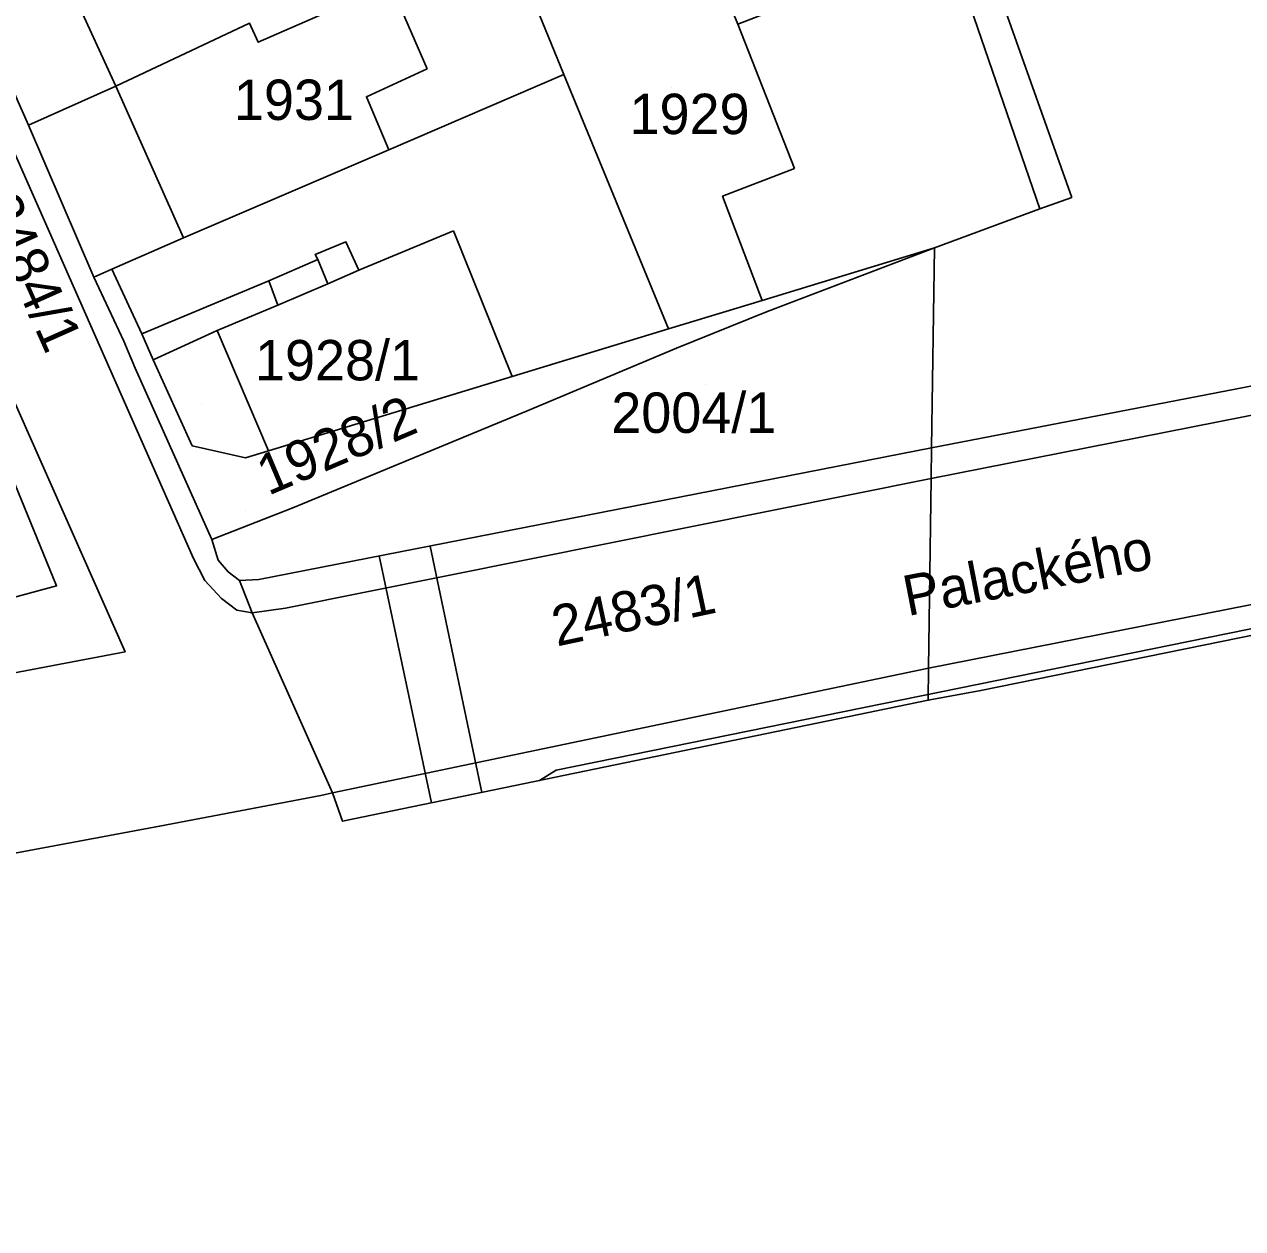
# Model space of a CAD drawing. Extents: x -263423 to -261326, y -1240067 to -1237864.
# Drawn here: x -261985 to -261924.6, y -1239841 to -1239781.3 of the extents above; entities that cross this region are included whole.
import ezdxf

# ---------------------------------------------------------------- set-up
doc = ezdxf.new("R2010")
doc.units = 0
for name, color, linetype in [('body_kn', 7, 'Continuous'), ('katuz_linie', 7, 'Continuous'), ('kladpar_druhypozemkov', 7, 'Continuous'), ('kladpar_hranice', 7, 'Continuous'), ('kladpar_parcelnecisla', 7, 'Continuous'), ('kladpar_plochy', 7, 'Continuous'), ('popisy', 7, 'Continuous'), ('tarchy_linie', 7, 'Continuous'), ('zappar_hrandruhpozemk', 7, 'Continuous'), ('zuob_linie', 7, 'Continuous'), ('zuob_plochy', 7, 'Continuous')]:
    doc.layers.add(name, color=color, linetype=linetype)

msp = doc.modelspace()

# ---------------------------------------------------------------- linework, layer by layer
at = {"layer": 'body_kn'}
for p, q in [((-261973.43, -1239782.21), (-261973.43, -1239782.21)), ((-261965.06, -1239783.52), (-261965.06, -1239783.52)), ((-261958.29, -1239783.8), (-261958.29, -1239783.8)), ((-261958.29, -1239783.8), (-261958.29, -1239783.8)), ((-261980.49, -1239784.38), (-261980.49, -1239784.38)), ((-261980.49, -1239784.38), (-261980.49, -1239784.38)), ((-261968.07, -1239784.91), (-261968.07, -1239784.91)), ((-261984.82, -1239786.31), (-261984.82, -1239786.31)), ((-261984.82, -1239786.31), (-261984.82, -1239786.31)), ((-261966.95, -1239787.54), (-261966.95, -1239787.54)), ((-261946.85, -1239788.46), (-261946.85, -1239788.46)), ((-261950.41, -1239789.83), (-261950.41, -1239789.83)), ((-261933.1, -1239789.9), (-261933.1, -1239789.9)), ((-261934.69, -1239790.46), (-261934.69, -1239790.46)), ((-261963.75, -1239791.56), (-261963.75, -1239791.56)), ((-261977.13, -1239791.9), (-261977.13, -1239791.9)), ((-261969.08, -1239792.09), (-261969.08, -1239792.09)), ((-261939.91, -1239792.39), (-261939.91, -1239792.39)), ((-261939.91, -1239792.39), (-261939.91, -1239792.39)), ((-261970.6, -1239792.72), (-261970.6, -1239792.72)), ((-261970.48, -1239792.97), (-261970.48, -1239792.97)), ((-261970.48, -1239792.97), (-261970.48, -1239792.97)), ((-261980.68, -1239793.45), (-261980.68, -1239793.45)), ((-261968.45, -1239793.5), (-261968.45, -1239793.5)), ((-261968.45, -1239793.5), (-261968.45, -1239793.5)), ((-261981.58, -1239793.84), (-261981.58, -1239793.84)), ((-261972.9, -1239794.03), (-261972.9, -1239794.03)), ((-261972.9, -1239794.03), (-261972.9, -1239794.03)), ((-261969.98, -1239794.18), (-261969.98, -1239794.18)), ((-261972.46, -1239795.24), (-261972.46, -1239795.24)), ((-261948.46, -1239795), (-261948.46, -1239795)), ((-261948.24, -1239795.56), (-261948.24, -1239795.56)), ((-261979.2, -1239796.65), (-261979.2, -1239796.65)), ((-261979.2, -1239796.65), (-261979.2, -1239796.65)), ((-261975.46, -1239796.49), (-261975.46, -1239796.49)), ((-261975.46, -1239796.49), (-261975.46, -1239796.49)), ((-261953.1, -1239796.41), (-261953.1, -1239796.41)), ((-261980.09, -1239797.02), (-261980.09, -1239797.02)), ((-261952.7, -1239797.37), (-261952.7, -1239797.37)), ((-261952.7, -1239797.37), (-261952.7, -1239797.37)), ((-261979.53, -1239798.36), (-261979.53, -1239798.36)), ((-261978.63, -1239797.95), (-261978.63, -1239797.95)), ((-261960.84, -1239798.77), (-261960.84, -1239798.77)), ((-261960.14, -1239800.49), (-261960.14, -1239800.49)), ((-261976.7, -1239802.2), (-261976.7, -1239802.2)), ((-261972.92, -1239802.45), (-261972.92, -1239802.45)), ((-261940.06, -1239802.3), (-261940.06, -1239802.3)), ((-261940.06, -1239802.3), (-261940.06, -1239802.3)), ((-261974.06, -1239802.8), (-261974.06, -1239802.8)), ((-261940.07, -1239803.82), (-261940.07, -1239803.82)), ((-261940.07, -1239803.82), (-261940.07, -1239803.82)), ((-261971.72, -1239805.28), (-261971.72, -1239805.28)), ((-261975.73, -1239806.84), (-261975.73, -1239806.84)), ((-261964.9, -1239807.17), (-261964.9, -1239807.17)), ((-261976.63, -1239807.79), (-261976.63, -1239807.79)), ((-261975.42, -1239807.86), (-261975.42, -1239807.86)), ((-261967.43, -1239807.66), (-261967.43, -1239807.66)), ((-261974.92, -1239808.44), (-261974.92, -1239808.44)), ((-261983.42, -1239809.13), (-261983.42, -1239809.13)), ((-261976.07, -1239808.87), (-261976.07, -1239808.87)), ((-261974.35, -1239808.88), (-261974.35, -1239808.88)), ((-261973.4, -1239808.83), (-261973.4, -1239808.83)), ((-261975.25, -1239809.77), (-261975.25, -1239809.77)), ((-261974.49, -1239810.34), (-261974.49, -1239810.34)), ((-261973.73, -1239810.48), (-261973.73, -1239810.48)), ((-261973.73, -1239810.48), (-261973.73, -1239810.48)), ((-261972.08, -1239810.24), (-261972.08, -1239810.24)), ((-261980.03, -1239812.4), (-261980.03, -1239812.4)), ((-261940.21, -1239813.22), (-261940.21, -1239813.22)), ((-261940.21, -1239813.22), (-261940.21, -1239813.22)), ((-261940.22, -1239814.81), (-261940.22, -1239814.81)), ((-261937.62, -1239814.32), (-261937.62, -1239814.32)), ((-261958.66, -1239818.27), (-261958.66, -1239818.27)), ((-261959.48, -1239818.78), (-261959.48, -1239818.78)), ((-261970.32, -1239819.52), (-261970.32, -1239819.52)), ((-261969.75, -1239819.4), (-261969.75, -1239819.4)), ((-261962.34, -1239819.37), (-261962.34, -1239819.37)), ((-261964.84, -1239819.89), (-261964.84, -1239819.89)), ((-261969.25, -1239820.8), (-261969.25, -1239820.8)), ((-261978.32, -1239821.05), (-261978.32, -1239821.05))]:
    msp.add_line(p, q, dxfattribs=at)
at = {"layer": 'katuz_linie'}
for points in [[(-261845.3, -1239797.77), (-261861.53, -1239798.57), (-261888.65, -1239804.42), (-261896.52, -1239805.99), (-261901.22, -1239806.93), (-261904.59, -1239807.6), (-261937.62, -1239814.32)], [(-261937.62, -1239814.32), (-261940.22, -1239814.81), (-261969.25, -1239820.8), (-261969.75, -1239819.4), (-261970.32, -1239819.52), (-261978.32, -1239821.05), (-261989.76, -1239823.18), (-262003.98, -1239826.05), (-262002.73, -1239827.33), (-262014.63, -1239832.96), (-262017.31, -1239834.2), (-262033.88, -1239837.5), (-262051.67, -1239840.98)]]:
    msp.add_lwpolyline(points, dxfattribs=at)
at = {"layer": 'kladpar_druhypozemkov'}
for p, q in [((-261971.86, -1239784.32), (-261971.86, -1239784.32)), ((-261952.94, -1239784.46), (-261952.94, -1239784.46)), ((-261969.74, -1239797.16), (-261969.74, -1239797.16)), ((-261951.24, -1239799.16), (-261951.24, -1239799.16)), ((-261976.25, -1239800.14), (-261976.25, -1239800.14)), ((-261974.06, -1239805.43), (-261974.06, -1239805.43)), ((-261954.48, -1239809.51), (-261954.48, -1239809.51))]:
    msp.add_line(p, q, dxfattribs=at)
at = {"layer": 'kladpar_hranice'}
for points in [[(-261952.57, -1239681.72), (-261933.59, -1239730.99), (-261913.87, -1239771.82), (-261912.99, -1239775.3), (-261906.55, -1239788.07), (-261904.15, -1239790.5), (-261904.74, -1239795.47), (-261905.95, -1239795.71), (-261940.06, -1239802.3), (-261939.91, -1239792.39), (-261934.69, -1239790.46), (-261939.21, -1239777.28), (-261944.48, -1239762.18), (-261949.5, -1239748.93), (-261948.74, -1239748.62), (-261950.91, -1239742.82), (-261953.14, -1239736.45), (-261960.64, -1239715.49), (-261977.98, -1239666.32)], [(-261964.07, -1239769.9), (-261961.21, -1239776.78), (-261966.88, -1239779.34), (-261973.43, -1239782.21), (-261973.87, -1239781.26), (-261980.49, -1239784.38), (-261984.82, -1239786.31), (-261987.43, -1239780.45), (-261983.17, -1239778.52), (-261972.98, -1239773.9), (-261970.56, -1239772.71), (-261964.07, -1239769.9)], [(-261958.29, -1239783.8), (-261960.4, -1239778.63), (-261952.96, -1239775.71), (-261952.13, -1239775.33), (-261949.65, -1239781.32), (-261939.21, -1239777.28), (-261934.69, -1239790.46), (-261939.91, -1239792.39), (-261948.46, -1239795), (-261953.1, -1239796.41), (-261958.29, -1239783.8)], [(-261973.87, -1239781.26), (-261973.43, -1239782.21), (-261966.88, -1239779.34), (-261961.21, -1239776.78), (-261960.4, -1239778.63), (-261958.29, -1239783.8), (-261966.95, -1239787.54), (-261977.13, -1239791.9), (-261980.68, -1239793.45), (-261981.58, -1239793.84), (-261984.82, -1239786.31), (-261980.49, -1239784.38), (-261973.87, -1239781.26)], [(-261987.43, -1239780.45), (-261984.82, -1239786.31)], [(-261958.29, -1239783.8), (-261953.1, -1239796.41), (-261960.84, -1239798.77), (-261972.92, -1239802.45), (-261974.06, -1239802.8), (-261976.7, -1239802.2), (-261978.63, -1239797.95), (-261979.2, -1239796.65), (-261980.68, -1239793.45), (-261977.13, -1239791.9), (-261966.95, -1239787.54), (-261958.29, -1239783.8)], [(-261984.82, -1239786.31), (-261981.58, -1239793.84), (-261980.09, -1239797.02), (-261979.53, -1239798.36), (-261975.73, -1239806.84), (-261975.42, -1239807.86), (-261974.92, -1239808.44), (-261974.35, -1239808.88), (-261973.73, -1239810.48), (-261969.75, -1239819.4), (-261970.32, -1239819.52), (-261978.32, -1239821.05), (-261989.76, -1239823.18)], [(-261939.91, -1239792.39), (-261948.24, -1239795.56), (-261952.7, -1239797.37), (-261960.14, -1239800.49), (-261971.72, -1239805.28), (-261975.73, -1239806.84), (-261979.53, -1239798.36), (-261980.09, -1239797.02), (-261981.58, -1239793.84), (-261980.68, -1239793.45), (-261979.2, -1239796.65), (-261978.63, -1239797.95), (-261976.7, -1239802.2), (-261974.06, -1239802.8), (-261972.92, -1239802.45), (-261960.84, -1239798.77), (-261953.1, -1239796.41), (-261948.46, -1239795), (-261939.91, -1239792.39)], [(-261952.7, -1239797.37), (-261948.24, -1239795.56), (-261939.91, -1239792.39), (-261940.06, -1239802.3), (-261973.4, -1239808.83), (-261974.35, -1239808.88), (-261974.92, -1239808.44), (-261975.42, -1239807.86), (-261975.73, -1239806.84), (-261971.72, -1239805.28), (-261960.14, -1239800.49), (-261952.7, -1239797.37)], [(-261905.95, -1239795.71), (-261904.74, -1239795.47), (-261904.64, -1239806.2), (-261904.59, -1239807.6), (-261937.62, -1239814.32), (-261940.22, -1239814.81), (-261940.21, -1239813.22), (-261940.07, -1239803.82), (-261940.06, -1239802.3), (-261905.95, -1239795.71)], [(-261986.47, -1239801.74), (-261983.42, -1239809.13), (-261992.77, -1239811.66), (-261996.72, -1239806.99), (-261986.47, -1239801.74)], [(-261992.77, -1239811.66), (-261983.42, -1239809.13), (-261986.47, -1239801.74)], [(-261940.06, -1239802.3), (-261940.07, -1239803.82), (-261940.21, -1239813.22), (-261940.22, -1239814.81), (-261969.25, -1239820.8), (-261969.75, -1239819.4), (-261973.73, -1239810.48), (-261974.35, -1239808.88), (-261973.4, -1239808.83), (-261940.06, -1239802.3)]]:
    msp.add_lwpolyline(points, dxfattribs=at)
at = {"layer": 'kladpar_plochy'}
for points in [[(-261952.57, -1239681.72), (-261933.59, -1239730.99), (-261913.87, -1239771.82), (-261912.99, -1239775.3), (-261906.55, -1239788.07), (-261904.15, -1239790.5), (-261904.74, -1239795.47), (-261905.95, -1239795.71), (-261940.06, -1239802.3), (-261939.91, -1239792.39), (-261934.69, -1239790.46), (-261939.21, -1239777.28), (-261944.48, -1239762.18), (-261949.5, -1239748.93), (-261948.74, -1239748.62), (-261950.91, -1239742.82), (-261953.14, -1239736.45), (-261960.64, -1239715.49), (-261977.98, -1239666.32)], [(-261987.43, -1239780.45), (-261984.82, -1239786.31), (-261981.58, -1239793.84), (-261980.09, -1239797.02), (-261979.53, -1239798.36), (-261975.73, -1239806.84), (-261975.42, -1239807.86), (-261974.92, -1239808.44), (-261974.35, -1239808.88), (-261973.73, -1239810.48), (-261969.75, -1239819.4), (-261970.32, -1239819.52), (-261978.32, -1239821.05), (-261989.76, -1239823.18)], [(-261992.77, -1239811.66), (-261983.42, -1239809.13), (-261986.47, -1239801.74)]]:
    msp.add_lwpolyline(points, dxfattribs=at)
for points in [[(-261964.07, -1239769.9), (-261961.21, -1239776.78), (-261966.88, -1239779.34), (-261973.43, -1239782.21), (-261973.87, -1239781.26), (-261980.49, -1239784.38), (-261984.82, -1239786.31), (-261987.43, -1239780.45), (-261983.17, -1239778.52), (-261972.98, -1239773.9), (-261970.56, -1239772.71)], [(-261958.29, -1239783.8), (-261960.4, -1239778.63), (-261952.96, -1239775.71), (-261952.13, -1239775.33), (-261949.65, -1239781.32), (-261939.21, -1239777.28), (-261934.69, -1239790.46), (-261939.91, -1239792.39), (-261948.46, -1239795), (-261953.1, -1239796.41)], [(-261973.87, -1239781.26), (-261973.43, -1239782.21), (-261966.88, -1239779.34), (-261961.21, -1239776.78), (-261960.4, -1239778.63), (-261958.29, -1239783.8), (-261966.95, -1239787.54), (-261977.13, -1239791.9), (-261980.68, -1239793.45), (-261981.58, -1239793.84), (-261984.82, -1239786.31), (-261980.49, -1239784.38)], [(-261958.29, -1239783.8), (-261953.1, -1239796.41), (-261960.84, -1239798.77), (-261972.92, -1239802.45), (-261974.06, -1239802.8), (-261976.7, -1239802.2), (-261978.63, -1239797.95), (-261979.2, -1239796.65), (-261980.68, -1239793.45), (-261977.13, -1239791.9), (-261966.95, -1239787.54)], [(-261939.91, -1239792.39), (-261948.24, -1239795.56), (-261952.7, -1239797.37), (-261960.14, -1239800.49), (-261971.72, -1239805.28), (-261975.73, -1239806.84), (-261979.53, -1239798.36), (-261980.09, -1239797.02), (-261981.58, -1239793.84), (-261980.68, -1239793.45), (-261979.2, -1239796.65), (-261978.63, -1239797.95), (-261976.7, -1239802.2), (-261974.06, -1239802.8), (-261972.92, -1239802.45), (-261960.84, -1239798.77), (-261953.1, -1239796.41), (-261948.46, -1239795)], [(-261952.7, -1239797.37), (-261948.24, -1239795.56), (-261939.91, -1239792.39), (-261940.06, -1239802.3), (-261973.4, -1239808.83), (-261974.35, -1239808.88), (-261974.92, -1239808.44), (-261975.42, -1239807.86), (-261975.73, -1239806.84), (-261971.72, -1239805.28), (-261960.14, -1239800.49)], [(-261905.95, -1239795.71), (-261904.74, -1239795.47), (-261904.64, -1239806.2), (-261904.59, -1239807.6), (-261937.62, -1239814.32), (-261940.22, -1239814.81), (-261940.21, -1239813.22), (-261940.07, -1239803.82), (-261940.06, -1239802.3)], [(-261986.47, -1239801.74), (-261983.42, -1239809.13), (-261992.77, -1239811.66), (-261996.72, -1239806.99)], [(-261940.06, -1239802.3), (-261940.07, -1239803.82), (-261940.21, -1239813.22), (-261940.22, -1239814.81), (-261969.25, -1239820.8), (-261969.75, -1239819.4), (-261973.73, -1239810.48), (-261974.35, -1239808.88), (-261973.4, -1239808.83)]]:
    msp.add_lwpolyline(points, close=True, dxfattribs=at)
at = {"layer": 'tarchy_linie'}
for p, q in [((-261962.34, -1239819.37), (-261964.9, -1239807.17)), ((-261964.84, -1239819.89), (-261967.43, -1239807.66))]:
    msp.add_line(p, q, dxfattribs=at)
msp.add_lwpolyline([(-261959.48, -1239818.78), (-261958.66, -1239818.27), (-261904.43, -1239807.24), (-261904.48, -1239805.66), (-261888.41, -1239801.74), (-261888.72, -1239792.91)], dxfattribs=at)
at = {"layer": 'zappar_hrandruhpozemk'}
for p, q in [((-261943.14, -1239761.62), (-261933.1, -1239789.9)), ((-261983.17, -1239778.52), (-261980.49, -1239784.38)), ((-261966.88, -1239779.34), (-261965.06, -1239783.52)), ((-261988.33, -1239781.33), (-261976.63, -1239807.79)), ((-261949.65, -1239781.32), (-261946.85, -1239788.46)), ((-261980.49, -1239784.38), (-261977.13, -1239791.9)), ((-261933.1, -1239789.9), (-261934.69, -1239790.46)), ((-261963.75, -1239791.56), (-261968.45, -1239793.5)), ((-261963.75, -1239791.56), (-261960.84, -1239798.77)), ((-261975.46, -1239796.49), (-261978.63, -1239797.95)), ((-261975.46, -1239796.49), (-261972.92, -1239802.45)), ((-261940.07, -1239803.82), (-261906.02, -1239797.11)), ((-261972.08, -1239810.24), (-261940.07, -1239803.82)), ((-261904.64, -1239806.2), (-261940.21, -1239813.22)), ((-261973.73, -1239810.48), (-261972.08, -1239810.24)), ((-261940.21, -1239813.22), (-261969.75, -1239819.4))]:
    msp.add_line(p, q, dxfattribs=at)
for points in [[(-261990.57, -1239814.41), (-261980.03, -1239812.4), (-261993.04, -1239783.07)], [(-261965.06, -1239783.52), (-261968.07, -1239784.91), (-261966.95, -1239787.54)], [(-261946.85, -1239788.46), (-261950.41, -1239789.83), (-261948.46, -1239795)], [(-261970.48, -1239792.97), (-261970.6, -1239792.72), (-261969.08, -1239792.09), (-261968.45, -1239793.5)], [(-261972.9, -1239794.03), (-261970.48, -1239792.97), (-261969.98, -1239794.18)], [(-261968.45, -1239793.5), (-261969.98, -1239794.18), (-261972.46, -1239795.24), (-261975.46, -1239796.49)], [(-261979.2, -1239796.65), (-261972.9, -1239794.03), (-261972.46, -1239795.24)], [(-261976.63, -1239807.79), (-261976.07, -1239808.87), (-261975.25, -1239809.77), (-261974.49, -1239810.34), (-261973.73, -1239810.48)]]:
    msp.add_lwpolyline(points, dxfattribs=at)
at = {"layer": 'zuob_linie'}
msp.add_lwpolyline([(-261845.3, -1239797.77), (-261861.53, -1239798.57), (-261888.65, -1239804.42), (-261896.52, -1239805.99), (-261901.22, -1239806.93), (-261904.59, -1239807.6), (-261937.62, -1239814.32), (-261940.22, -1239814.81), (-261969.25, -1239820.8), (-261969.75, -1239819.4), (-261970.32, -1239819.52), (-261978.32, -1239821.05), (-261989.76, -1239823.18), (-262003.98, -1239826.05), (-262002.73, -1239827.33), (-262014.63, -1239832.96), (-262017.31, -1239834.2), (-262033.88, -1239837.5), (-262051.67, -1239840.98)], dxfattribs=at)
at = {"layer": 'zuob_plochy'}
msp.add_lwpolyline([(-261845.3, -1239797.77), (-261861.53, -1239798.57), (-261888.65, -1239804.42), (-261896.52, -1239805.99), (-261901.22, -1239806.93), (-261904.59, -1239807.6), (-261937.62, -1239814.32), (-261940.22, -1239814.81), (-261969.25, -1239820.8), (-261969.75, -1239819.4), (-261970.32, -1239819.52), (-261978.32, -1239821.05), (-261989.76, -1239823.18), (-262003.98, -1239826.05), (-262002.73, -1239827.33), (-262014.63, -1239832.96), (-262017.31, -1239834.2), (-262033.88, -1239837.5), (-262051.67, -1239840.98)], dxfattribs=at)

# ---------------------------------------------------------------- texts
at = {"layer": 'kladpar_parcelnecisla'}
for s, p in [('1931', (-261974.633, -1239786.06)), ('1929', (-261955.027, -1239786.76)), ('1928/1', (-261973.589, -1239798.96)), ('2004/1', (-261955.93, -1239801.56))]:
    msp.add_text(s, height=2, dxfattribs=at).set_placement(p)
for s, rotation, p in [('2484/1', 294, (-261987.248, -1239790.252)), ('1928/2', 23, (-261972.935, -1239804.686)), ('2483/1', 12, (-261958.631, -1239812.147))]:
    msp.add_text(s, height=2, rotation=rotation, dxfattribs=at).set_placement(p)
at = {"layer": 'popisy'}
msp.add_text('Palackého', height=2, rotation=11, dxfattribs=at).set_placement((-261941.244, -1239810.643))

doc.saveas('drawing.dxf')
